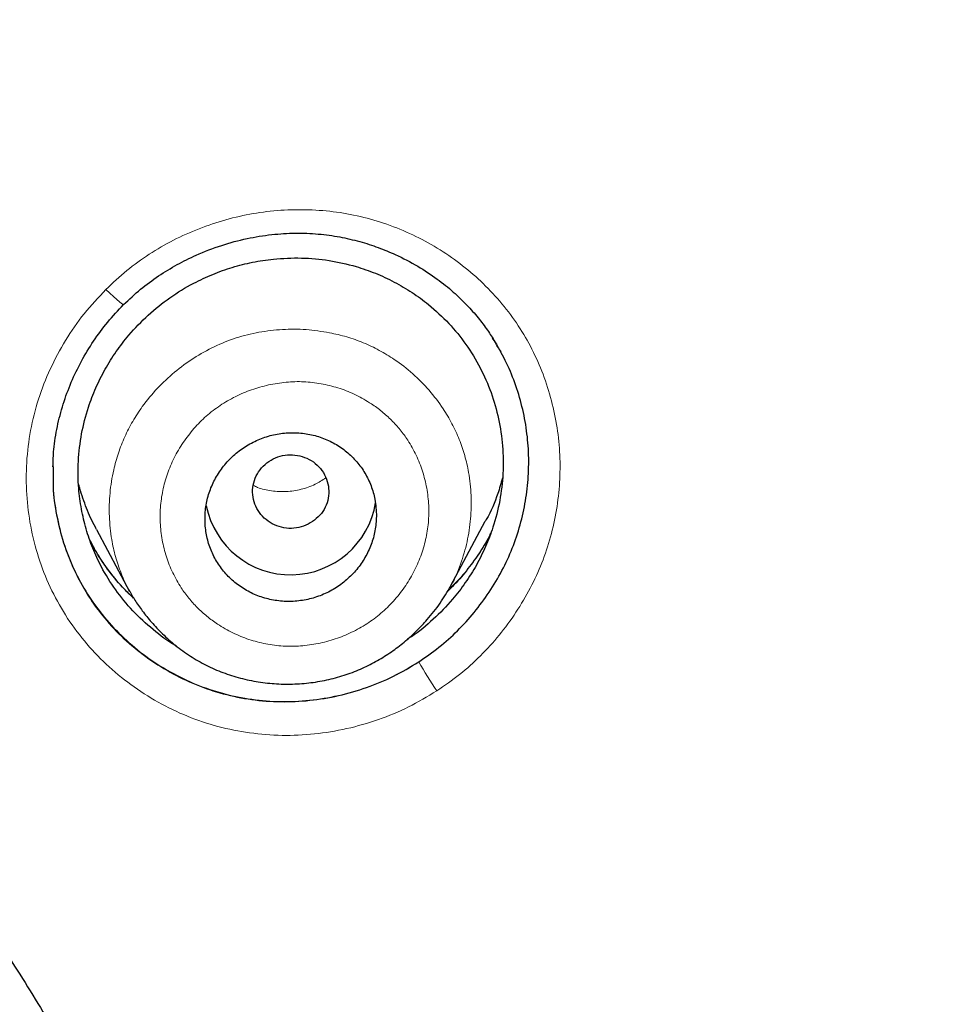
# Model space of a CAD drawing. Header units: millimetres. Extents: x 8 to 846, y 12 to 2113.
# Tile 476 of 515: x 495 to 504, y 1832 to 1843. Entities that reach past the tile are written whole.
import ezdxf

# ---------------------------------------------------------------- set-up
doc = ezdxf.new("R2010")
doc.units = ezdxf.units.MM

msp = doc.modelspace()

# ---------------------------------------------------------------- linework, layer by layer
at = {"color": 8, "linetype": 'Continuous', "lineweight": 0}
msp.add_line((495.011, 1837.927), (495.011, 1837.899), dxfattribs=at)
at = {"color": 7, "linetype": 'Continuous', "lineweight": 30}
for p, q in [((495.011, 1837.899), (495.012, 1837.842)), ((499.184, 1836.643), (499.548, 1837.326)), ((495.467, 1837.24), (495.814, 1836.59)), ((495.816, 1836.591), (495.809, 1836.604))]:
    msp.add_line(p, q, dxfattribs=at)
at = {"color": 8, "linetype": 'Continuous', "lineweight": 0, "flags": 128}
msp.add_lwpolyline([(495.566, 1839.759), (495.607, 1839.72), (495.645, 1839.684), (495.679, 1839.654), (495.708, 1839.629), (495.731, 1839.612), (495.746, 1839.602), (495.754, 1839.601), (495.753, 1839.607)], dxfattribs=at)
at = {"color": 7, "linetype": 'Continuous', "lineweight": 30}
msp.add_arc((497.505, 1837.668), 0.904, 191.4761, 350.6443, dxfattribs=at)
at = {"color": 8, "linetype": 'Continuous', "lineweight": 0}
msp.add_arc((503.045, 1838.254), 4.836, 209.8101, 214.0595, dxfattribs=at)
at = {"color": 7, "linetype": 'Continuous', "lineweight": 30}
for points, knots in [([(538, 1827.773), (538.001, 1827.791), (538.002, 1827.835), (538.004, 1827.906), (538.006, 1827.988), (538.008, 1828.101), (538.011, 1828.254), (538.015, 1828.455), (538.017, 1828.683), (538.02, 1828.937), (538.021, 1829.217), (538.021, 1829.526), (538.019, 1829.864), (538.014, 1830.232), (538.007, 1830.62), (537.996, 1831.029), (537.982, 1831.456), (537.963, 1831.907), (537.94, 1832.376), (537.9, 1833.055), (537.836, 1833.939), (537.735, 1835.032), (537.61, 1836.137), (537.463, 1837.243), (537.292, 1838.348), (537.099, 1839.453), (536.881, 1840.567), (536.637, 1841.691), (536.366, 1842.823), (536.068, 1843.964), (535.731, 1845.151), (535.35, 1846.383), (534.921, 1847.661), (534.456, 1848.945), (533.952, 1850.234), (533.499, 1851.312), (533.116, 1852.179), (532.819, 1852.828), (532.52, 1853.459), (532.222, 1854.068), (531.928, 1854.653), (531.637, 1855.215), (531.341, 1855.771), (531.042, 1856.319), (530.739, 1856.859), (530.445, 1857.372), (530.159, 1857.858), (529.882, 1858.319), (529.615, 1858.754), (529.358, 1859.163), (529.113, 1859.548), (528.88, 1859.908), (528.661, 1860.241), (528.455, 1860.549), (528.263, 1860.832), (528.085, 1861.092), (527.925, 1861.323), (527.783, 1861.525), (527.662, 1861.697), (527.559, 1861.842), (527.479, 1861.954), (527.415, 1862.043), (527.359, 1862.121), (527.295, 1862.21), (527.211, 1862.325), (527.106, 1862.469), (526.976, 1862.645), (526.827, 1862.847), (526.657, 1863.074), (526.466, 1863.326), (526.265, 1863.588), (526.056, 1863.857), (525.84, 1864.132), (525.608, 1864.424), (525.359, 1864.733), (525.092, 1865.059), (524.811, 1865.397), (524.355, 1865.938), (523.723, 1866.665), (522.891, 1867.583), (522.032, 1868.491), (521.146, 1869.387), (520.259, 1870.246), (519.371, 1871.071), (518.484, 1871.861), (517.661, 1872.565), (516.904, 1873.19), (516.215, 1873.742), (515.529, 1874.274), (514.848, 1874.787), (514.167, 1875.286), (513.43, 1875.809), (512.625, 1876.363), (511.744, 1876.946), (510.831, 1877.527), (509.886, 1878.105), (508.916, 1878.674), (507.919, 1879.234), (506.897, 1879.783), (505.842, 1880.323), (504.768, 1880.847), (503.677, 1881.353), (502.567, 1881.841), (501.427, 1882.315), (500.256, 1882.775), (499.055, 1883.218), (497.847, 1883.634), (496.634, 1884.024), (495.419, 1884.388), (494.176, 1884.733), (492.908, 1885.056), (491.653, 1885.348), (490.414, 1885.61), (489.194, 1885.842), (487.953, 1886.054), (486.702, 1886.241), (485.452, 1886.402), (484.217, 1886.537), (482.961, 1886.649), (481.685, 1886.737), (480.391, 1886.799), (479.121, 1886.833), (477.876, 1886.843), (476.65, 1886.827), (475.442, 1886.788), (474.255, 1886.728), (473.096, 1886.646), (471.964, 1886.546), (470.862, 1886.429), (469.787, 1886.296), (468.708, 1886.143), (467.627, 1885.971), (466.545, 1885.779), (465.498, 1885.575), (464.485, 1885.36), (463.56, 1885.148), (462.717, 1884.941), (461.953, 1884.744), (461.213, 1884.543), (460.497, 1884.339), (459.801, 1884.132), (459.124, 1883.921), (458.449, 1883.704), (457.765, 1883.474), (457.058, 1883.227), (456.329, 1882.963), (455.569, 1882.676), (454.779, 1882.365), (453.96, 1882.03), (453.119, 1881.67), (452.258, 1881.287), (451.377, 1880.878), (450.478, 1880.443), (449.588, 1879.994), (448.707, 1879.531), (447.838, 1879.056), (446.957, 1878.556), (446.064, 1878.029), (445.16, 1877.474), (444.224, 1876.876), (443.258, 1876.234), (442.263, 1875.542), (441.261, 1874.815), (440.381, 1874.148), (439.623, 1873.553), (438.986, 1873.038), (438.348, 1872.507), (437.714, 1871.964), (437.093, 1871.417), (436.495, 1870.875), (435.923, 1870.343), (435.378, 1869.821), (434.858, 1869.311), (434.366, 1868.816), (433.901, 1868.337), (433.461, 1867.874), (433.044, 1867.425), (432.629, 1866.97), (432.219, 1866.509), (431.816, 1866.046), (431.439, 1865.605), (431.088, 1865.185), (430.764, 1864.791), (430.467, 1864.422), (430.194, 1864.079), (429.943, 1863.759), (429.718, 1863.466), (429.516, 1863.201), (429.336, 1862.963), (429.176, 1862.748), (429.034, 1862.556), (428.917, 1862.397), (428.823, 1862.267), (428.747, 1862.163), (428.679, 1862.069), (428.615, 1861.979), (428.546, 1861.883), (428.466, 1861.77), (428.369, 1861.633), (428.256, 1861.473), (428.127, 1861.288), (427.984, 1861.081), (427.826, 1860.851), (427.655, 1860.599), (427.47, 1860.322), (427.249, 1859.989), (426.996, 1859.599), (426.713, 1859.156), (426.425, 1858.695), (426.132, 1858.216), (425.836, 1857.721), (425.537, 1857.209), (425.195, 1856.609), (424.813, 1855.917), (424.391, 1855.126), (423.968, 1854.3), (423.566, 1853.48), (423.183, 1852.67), (422.822, 1851.871), (422.464, 1851.045), (422.111, 1850.193), (421.766, 1849.319), (421.431, 1848.424), (421.105, 1847.508), (420.788, 1846.566), (420.482, 1845.597), (420.187, 1844.601), (419.905, 1843.579), (419.638, 1842.531), (419.406, 1841.538), (419.207, 1840.618), (419.042, 1839.787), (418.893, 1838.98), (418.754, 1838.158), (418.626, 1837.325), (418.511, 1836.484), (418.412, 1835.676), (418.329, 1834.902), (418.26, 1834.167), (418.203, 1833.47), (418.158, 1832.811), (418.123, 1832.186), (418.096, 1831.592), (418.076, 1831.029), (418.063, 1830.497), (418.055, 1830.002), (418.052, 1829.541), (418.052, 1829.119), (418.055, 1828.734), (418.061, 1828.386), (418.067, 1828.072), (418.073, 1827.874), (418.076, 1827.781)], [0, 0, 0, 0, 0.000286, 0.000693, 0.0011, 0.001586, 0.002471, 0.003539, 0.004789, 0.006132, 0.007637, 0.009305, 0.011135, 0.013127, 0.015282, 0.017462, 0.019787, 0.022256, 0.024847, 0.027466, 0.033367, 0.039348, 0.045407, 0.051547, 0.057576, 0.06368, 0.069859, 0.076113, 0.082442, 0.088847, 0.095327, 0.102542, 0.109849, 0.117247, 0.124738, 0.132321, 0.136217, 0.140106, 0.143883, 0.147538, 0.151072, 0.154484, 0.157774, 0.161253, 0.164584, 0.167769, 0.170807, 0.173698, 0.176442, 0.17904, 0.18149, 0.183794, 0.18595, 0.187925, 0.189759, 0.191451, 0.193001, 0.194284, 0.195425, 0.196381, 0.197152, 0.197648, 0.198127, 0.198707, 0.19941, 0.200408, 0.20158, 0.202926, 0.204446, 0.206141, 0.20801, 0.209751, 0.21162, 0.213617, 0.215742, 0.217996, 0.220375, 0.222791, 0.229356, 0.235809, 0.242651, 0.249362, 0.255943, 0.262391, 0.268707, 0.274889, 0.279654, 0.284337, 0.288938, 0.293457, 0.297895, 0.302347, 0.307808, 0.313397, 0.319114, 0.324959, 0.330933, 0.336924, 0.343039, 0.349279, 0.355642, 0.361895, 0.368264, 0.37475, 0.381351, 0.388066, 0.394895, 0.401438, 0.408082, 0.414827, 0.421674, 0.428623, 0.435029, 0.441518, 0.448093, 0.454743, 0.461334, 0.467815, 0.474188, 0.481072, 0.487826, 0.494449, 0.500941, 0.507301, 0.513639, 0.519838, 0.525899, 0.531823, 0.537609, 0.543257, 0.548769, 0.554673, 0.560411, 0.565984, 0.571391, 0.576633, 0.580874, 0.585001, 0.589013, 0.59291, 0.596693, 0.600415, 0.604054, 0.607836, 0.61176, 0.615827, 0.620037, 0.624536, 0.629187, 0.633988, 0.638941, 0.644045, 0.649301, 0.654708, 0.659798, 0.665015, 0.67036, 0.675832, 0.681433, 0.687161, 0.693426, 0.699838, 0.706396, 0.713101, 0.71739, 0.721738, 0.726143, 0.730607, 0.73504, 0.739336, 0.743493, 0.747511, 0.751391, 0.755131, 0.758669, 0.762073, 0.765343, 0.768479, 0.77194, 0.775222, 0.778324, 0.781247, 0.783991, 0.786512, 0.788859, 0.791034, 0.793036, 0.794792, 0.796389, 0.797828, 0.799108, 0.800229, 0.800999, 0.801686, 0.802305, 0.802864, 0.803461, 0.804203, 0.805101, 0.806153, 0.80736, 0.808722, 0.810211, 0.811848, 0.813635, 0.815571, 0.818292, 0.821125, 0.824049, 0.827063, 0.830167, 0.833361, 0.836644, 0.841307, 0.84614, 0.851144, 0.856318, 0.860926, 0.865661, 0.870525, 0.875514, 0.88063, 0.885778, 0.891047, 0.896439, 0.901953, 0.907588, 0.913346, 0.919226, 0.925229, 0.929977, 0.934588, 0.939053, 0.943372, 0.948188, 0.952809, 0.957234, 0.961465, 0.9655, 0.969274, 0.972859, 0.976257, 0.979466, 0.98254, 0.985418, 0.988102, 0.99059, 0.992883, 0.994945, 0.996818, 0.998503, 1, 1, 1, 1]), ([(478.038, 1882.285), (478.896, 1882.275), (480.611, 1882.254), (483.18, 1882.085), (485.738, 1881.818), (488.282, 1881.442), (490.807, 1880.962), (493.308, 1880.377), (495.918, 1879.65), (498.626, 1878.762), (501.417, 1877.692), (504.148, 1876.485), (506.812, 1875.146), (509.403, 1873.68), (511.795, 1872.166), (513.995, 1870.628), (516.013, 1869.085), (517.96, 1867.459), (519.833, 1865.754), (521.626, 1863.97), (523.337, 1862.114), (524.964, 1860.187), (526.503, 1858.195), (527.952, 1856.14), (529.308, 1854.028), (530.57, 1851.861), (531.733, 1849.644), (532.795, 1847.379), (533.808, 1844.944), (534.747, 1842.335), (535.589, 1839.551), (536.286, 1836.73), (536.835, 1833.878), (537.236, 1831.004), (537.475, 1828.251), (537.574, 1825.629), (537.556, 1823.143), (537.425, 1820.66), (537.184, 1818.185), (536.832, 1815.723), (536.371, 1813.277), (535.802, 1810.852), (535.125, 1808.454), (534.342, 1806.086), (533.454, 1803.752), (532.461, 1801.459), (531.365, 1799.21), (530.17, 1797.008), (528.806, 1794.739), (527.256, 1792.418), (525.504, 1790.062), (523.633, 1787.794), (521.644, 1785.621), (519.55, 1783.541), (518.065, 1782.245), (517.323, 1781.597)], [0, 0, 0, 0, 0.017859, 0.035717, 0.053574, 0.07143, 0.089287, 0.107143, 0.125, 0.145832, 0.166666, 0.1875, 0.208333, 0.229166, 0.249999, 0.267856, 0.285713, 0.303571, 0.321429, 0.339287, 0.357144, 0.375001, 0.392858, 0.410715, 0.428572, 0.446429, 0.464286, 0.482143, 0.500002, 0.520835, 0.541668, 0.562501, 0.583334, 0.604167, 0.624999, 0.642856, 0.660713, 0.678571, 0.696428, 0.714286, 0.732144, 0.750003, 0.76786, 0.785718, 0.803575, 0.821433, 0.839289, 0.857146, 0.875003, 0.895835, 0.916668, 0.9375, 0.958333, 0.979167, 1, 1, 1, 1]), ([(478.038, 1768.871), (478.645, 1768.876), (479.858, 1768.887), (481.674, 1768.973), (483.484, 1769.11), (485.288, 1769.304), (487.085, 1769.552), (488.872, 1769.856), (490.596, 1770.202), (492.255, 1770.586), (493.851, 1771.003), (495.432, 1771.463), (496.998, 1771.967), (498.55, 1772.514), (500.137, 1773.124), (501.754, 1773.8), (503.395, 1774.546), (505.006, 1775.34), (506.589, 1776.181), (508.142, 1777.071), (509.668, 1778.008), (511.124, 1778.965), (512.509, 1779.937), (513.823, 1780.915), (515.105, 1781.929), (516.356, 1782.978), (517.576, 1784.061), (518.798, 1785.211), (520.018, 1786.429), (521.228, 1787.717), (522.396, 1789.041), (523.52, 1790.401), (524.602, 1791.797), (525.642, 1793.23), (526.612, 1794.657), (527.511, 1796.072), (528.34, 1797.464), (529.125, 1798.876), (529.867, 1800.307), (530.564, 1801.756), (531.236, 1803.267), (531.878, 1804.839), (532.485, 1806.474), (533.038, 1808.126), (533.538, 1809.796), (533.984, 1811.484), (534.378, 1813.192), (534.708, 1814.867), (534.979, 1816.504), (535.193, 1818.095), (535.36, 1819.688), (535.478, 1821.283), (535.549, 1822.881), (535.572, 1824.526), (535.543, 1826.217), (535.456, 1827.953), (535.312, 1829.687), (535.111, 1831.419), (534.854, 1833.15), (534.54, 1834.877), (534.181, 1836.547), (533.783, 1838.155), (533.353, 1839.7), (532.878, 1841.229), (532.357, 1842.742), (531.792, 1844.24), (531.191, 1845.699), (530.557, 1847.12), (529.893, 1848.502), (529.189, 1849.867), (528.444, 1851.215), (527.66, 1852.546), (526.836, 1853.859), (525.975, 1855.15), (525.065, 1856.436), (524.109, 1857.711), (523.102, 1858.975), (522.06, 1860.21), (520.981, 1861.414), (519.866, 1862.589), (518.733, 1863.715), (517.585, 1864.793), (516.424, 1865.825), (515.232, 1866.827), (514.01, 1867.798), (512.756, 1868.74), (511.472, 1869.65), (510.162, 1870.527), (508.812, 1871.379), (507.422, 1872.204), (505.991, 1873.001), (504.537, 1873.757), (503.062, 1874.472), (501.565, 1875.145), (500.072, 1875.767), (498.584, 1876.339), (497.105, 1876.862), (495.61, 1877.347), (494.098, 1877.792), (492.57, 1878.197), (491.026, 1878.564), (489.47, 1878.889), (487.883, 1879.179), (486.269, 1879.428), (484.628, 1879.635), (482.984, 1879.797), (481.338, 1879.912), (479.689, 1879.983), (478.588, 1879.992), (478.038, 1879.997)], [0, 0, 0, 0, 0.010081, 0.020137, 0.030179, 0.040216, 0.050257, 0.060311, 0.070335, 0.079491, 0.088633, 0.097767, 0.1069, 0.116039, 0.125192, 0.135253, 0.145282, 0.155288, 0.16528, 0.175267, 0.185259, 0.195301, 0.204496, 0.213673, 0.222839, 0.232002, 0.241168, 0.250345, 0.260322, 0.270285, 0.280246, 0.290212, 0.300194, 0.310203, 0.320293, 0.329526, 0.338727, 0.347904, 0.357065, 0.366218, 0.375372, 0.385323, 0.395264, 0.405207, 0.415162, 0.425139, 0.435149, 0.445226, 0.454443, 0.463632, 0.472801, 0.481959, 0.491116, 0.500279, 0.510233, 0.520184, 0.530144, 0.540125, 0.550137, 0.560192, 0.570258, 0.579448, 0.588609, 0.59775, 0.60688, 0.616007, 0.625139, 0.633867, 0.642594, 0.651329, 0.660077, 0.668845, 0.677642, 0.686473, 0.695244, 0.704395, 0.713529, 0.722653, 0.731774, 0.740899, 0.750037, 0.758756, 0.767483, 0.776222, 0.78498, 0.793764, 0.802579, 0.811433, 0.820208, 0.829363, 0.838502, 0.847632, 0.856762, 0.865897, 0.875044, 0.883755, 0.89247, 0.901196, 0.909939, 0.918704, 0.927499, 0.936329, 0.945126, 0.954305, 0.963462, 0.972602, 0.981734, 0.990864, 1, 1, 1, 1]), ([(421.006, 1824.397), (421.013, 1825.071), (421.027, 1826.416), (421.146, 1828.43), (421.335, 1830.436), (421.603, 1832.436), (421.946, 1834.428), (422.356, 1836.371), (422.829, 1838.261), (423.358, 1840.096), (423.952, 1841.912), (424.613, 1843.711), (425.35, 1845.519), (426.167, 1847.331), (427.066, 1849.141), (428.035, 1850.92), (429.073, 1852.668), (430.181, 1854.384), (431.331, 1856.03), (432.518, 1857.605), (433.734, 1859.108), (435.003, 1860.568), (436.326, 1861.987), (437.722, 1863.383), (439.194, 1864.754), (440.741, 1866.093), (442.342, 1867.379), (443.994, 1868.611), (445.698, 1869.787), (447.412, 1870.883), (449.13, 1871.899), (450.846, 1872.836), (452.595, 1873.716), (454.377, 1874.537), (456.218, 1875.311), (458.12, 1876.033), (460.081, 1876.699), (462.072, 1877.296), (464.092, 1877.824), (466.139, 1878.282), (468.163, 1878.662), (470.156, 1878.966), (472.111, 1879.199), (474.07, 1879.365), (476.032, 1879.466), (478.039, 1879.501), (480.089, 1879.466), (482.179, 1879.356), (484.263, 1879.171), (486.342, 1878.912), (488.412, 1878.579), (490.428, 1878.182), (492.385, 1877.727), (494.279, 1877.219), (496.149, 1876.649), (497.996, 1876.018), (499.862, 1875.309), (501.743, 1874.519), (503.633, 1873.644), (505.485, 1872.703), (507.302, 1871.696), (509.082, 1870.624), (510.788, 1869.512), (512.418, 1868.366), (513.97, 1867.194), (515.475, 1865.974), (516.933, 1864.707), (518.376, 1863.362), (519.798, 1861.939), (521.193, 1860.436), (522.529, 1858.885), (523.806, 1857.287), (525.025, 1855.641), (526.161, 1853.983), (527.216, 1852.319), (528.188, 1850.659), (529.098, 1848.97), (529.946, 1847.253), (530.747, 1845.475), (531.496, 1843.637), (532.186, 1841.74), (532.805, 1839.82), (533.35, 1837.877), (533.824, 1835.907), (534.218, 1833.953), (534.534, 1832.022), (534.775, 1830.122), (534.946, 1828.218), (535.053, 1826.309), (535.067, 1825.035), (535.073, 1824.397)], [0, 0, 0, 0, 0.011674, 0.023319, 0.034953, 0.046594, 0.058259, 0.069953, 0.080961, 0.091959, 0.102962, 0.113984, 0.125039, 0.136637, 0.148231, 0.159838, 0.171475, 0.183157, 0.194877, 0.205905, 0.216918, 0.22793, 0.238954, 0.250002, 0.261585, 0.273174, 0.284784, 0.296429, 0.308126, 0.319837, 0.330846, 0.341843, 0.352841, 0.363852, 0.374887, 0.386465, 0.398061, 0.409688, 0.421363, 0.433098, 0.444853, 0.455881, 0.466873, 0.477842, 0.4888, 0.499758, 0.511447, 0.523122, 0.534797, 0.546486, 0.558206, 0.569931, 0.580933, 0.591898, 0.602839, 0.613767, 0.624694, 0.636409, 0.648098, 0.659775, 0.671455, 0.683154, 0.694888, 0.705917, 0.716904, 0.727863, 0.738806, 0.749745, 0.761427, 0.773085, 0.784734, 0.79639, 0.808067, 0.819807, 0.830858, 0.841874, 0.852868, 0.863854, 0.874847, 0.886477, 0.898088, 0.909698, 0.921323, 0.932981, 0.944738, 0.955821, 0.966873, 0.97791, 0.988948, 1, 1, 1, 1]), ([(478.038, 1841.553), (478.328, 1841.549), (478.905, 1841.542), (479.767, 1841.486), (480.622, 1841.396), (481.469, 1841.269), (482.304, 1841.107), (483.126, 1840.911), (483.936, 1840.681), (484.739, 1840.415), (485.533, 1840.116), (486.316, 1839.782), (487.085, 1839.414), (487.838, 1839.013), (488.574, 1838.58), (489.286, 1838.118), (489.971, 1837.631), (490.628, 1837.121), (491.26, 1836.584), (491.869, 1836.02), (492.455, 1835.428), (493.016, 1834.806), (493.55, 1834.158), (494.054, 1833.485), (494.525, 1832.795), (494.962, 1832.093), (495.365, 1831.377), (495.736, 1830.645), (496.079, 1829.892), (496.39, 1829.121), (496.668, 1828.334), (496.91, 1827.539), (497.116, 1826.733), (497.286, 1825.922), (497.418, 1825.11), (497.512, 1824.301), (497.568, 1823.492), (497.587, 1822.676), (497.569, 1821.856), (497.513, 1821.033), (497.419, 1820.215), (497.288, 1819.402), (497.12, 1818.599), (496.916, 1817.806), (496.677, 1817.023), (496.402, 1816.245), (496.089, 1815.469), (495.741, 1814.701), (495.359, 1813.947), (494.946, 1813.215), (494.502, 1812.504), (494.03, 1811.82), (493.531, 1811.162), (493.005, 1810.529), (492.45, 1809.917), (491.862, 1809.324), (491.245, 1808.753), (490.6, 1808.207), (489.933, 1807.69), (489.244, 1807.203), (488.536, 1806.749), (487.811, 1806.326), (487.069, 1805.935), (486.306, 1805.573), (485.519, 1805.239), (484.713, 1804.936), (483.893, 1804.666), (483.067, 1804.432), (482.234, 1804.234), (481.4, 1804.074), (480.564, 1803.95), (479.728, 1803.863), (478.885, 1803.809), (478.321, 1803.802), (478.038, 1803.799)], [0, 0, 0, 0, 0.01416, 0.028225, 0.042221, 0.056175, 0.070116, 0.08382, 0.097563, 0.111371, 0.125269, 0.139236, 0.153202, 0.167193, 0.181236, 0.195324, 0.209096, 0.222815, 0.236507, 0.250198, 0.264062, 0.277956, 0.291908, 0.305946, 0.319987, 0.333699, 0.347417, 0.361166, 0.374969, 0.38903, 0.403034, 0.417007, 0.430976, 0.44504, 0.458842, 0.472564, 0.48623, 0.49987, 0.513831, 0.527731, 0.541598, 0.555459, 0.569343, 0.583028, 0.596788, 0.610648, 0.624634, 0.638912, 0.653063, 0.667115, 0.681093, 0.695027, 0.708695, 0.722372, 0.736086, 0.749862, 0.763897, 0.77786, 0.791778, 0.805678, 0.819587, 0.833284, 0.847043, 0.860888, 0.874845, 0.889056, 0.903155, 0.91717, 0.931127, 0.945054, 0.95873, 0.972428, 0.986177, 1, 1, 1, 1]), ([(495.752, 1839.6), (495.81, 1839.655), (495.926, 1839.764), (496.115, 1839.902), (496.311, 1840.022), (496.531, 1840.131), (496.776, 1840.225), (497.042, 1840.297), (497.302, 1840.339), (497.553, 1840.354), (497.792, 1840.345), (498.017, 1840.314), (498.228, 1840.265), (498.422, 1840.203), (498.627, 1840.118), (498.835, 1840.01), (499.038, 1839.876), (499.209, 1839.739), (499.352, 1839.601), (499.471, 1839.466), (499.568, 1839.337), (499.647, 1839.216), (499.69, 1839.139), (499.71, 1839.103)], [0, 0, 0, 0, 0.051554, 0.101795, 0.150741, 0.198378, 0.259785, 0.318727, 0.375144, 0.429017, 0.480374, 0.529282, 0.5758, 0.619947, 0.661723, 0.719908, 0.772715, 0.820168, 0.86345, 0.90312, 0.939095, 0.971358, 1, 1, 1, 1]), ([(496.307, 1836.016), (496.304, 1836.018), (496.215, 1836.065), (496.059, 1836.187), (495.845, 1836.38), (495.663, 1836.603), (495.525, 1836.826), (495.425, 1837.042), (495.355, 1837.245), (495.306, 1837.455), (495.274, 1837.693), (495.271, 1837.958), (495.305, 1838.244), (495.371, 1838.502), (495.458, 1838.727), (495.555, 1838.923), (495.671, 1839.108), (495.82, 1839.301), (496.006, 1839.494), (496.234, 1839.678), (496.464, 1839.817), (496.685, 1839.921), (496.892, 1839.994), (497.105, 1840.048), (497.348, 1840.084), (497.617, 1840.095), (497.91, 1840.072), (498.097, 1840.024), (498.191, 1840)], [0, 0, 0, 0, 0.001524, 0.04723, 0.092941, 0.138023, 0.183274, 0.217267, 0.251054, 0.284976, 0.319369, 0.364545, 0.410097, 0.455367, 0.489269, 0.523429, 0.557498, 0.591396, 0.637049, 0.682135, 0.727431, 0.761515, 0.795342, 0.829237, 0.863524, 0.909519, 0.954745, 1, 1, 1, 1]), ([(498.191, 1840), (498.259, 1839.978), (498.397, 1839.933), (498.594, 1839.84), (498.781, 1839.731), (498.975, 1839.588), (499.168, 1839.408), (499.35, 1839.185), (499.499, 1838.941), (499.614, 1838.679), (499.693, 1838.403), (499.734, 1838.117), (499.739, 1837.828), (499.705, 1837.541), (499.639, 1837.284), (499.554, 1837.059), (499.457, 1836.864), (499.34, 1836.679), (499.192, 1836.486), (499.004, 1836.294), (498.843, 1836.156), (498.746, 1836.098), (498.733, 1836.09)], [0, 0, 0, 0, 0.043597, 0.087473, 0.131271, 0.174816, 0.233514, 0.291446, 0.34965, 0.407754, 0.465713, 0.524543, 0.583203, 0.641149, 0.699383, 0.743046, 0.786465, 0.830066, 0.874272, 0.932328, 0.990875, 1, 1, 1, 1]), ([(495.01, 1837.898), (495.012, 1837.959), (495.016, 1838.1), (495.053, 1838.32), (495.114, 1838.556), (495.199, 1838.786), (495.305, 1839.008), (495.434, 1839.219), (495.581, 1839.419), (495.695, 1839.54), (495.752, 1839.6)], [0, 0, 0, 0, 0.096611, 0.224906, 0.3534, 0.482179, 0.61126, 0.740617, 0.870207, 1, 1, 1, 1]), ([(498.849, 1835.85), (498.921, 1835.9), (499.064, 1835.999), (499.259, 1836.174), (499.435, 1836.368), (499.591, 1836.579), (499.726, 1836.805), (499.835, 1837.041), (499.918, 1837.287), (499.974, 1837.539), (500.003, 1837.796), (500.006, 1838.053), (499.981, 1838.31), (499.929, 1838.563), (499.851, 1838.81), (499.751, 1839.04), (499.665, 1839.181), (499.624, 1839.248)], [0, 0, 0, 0, 0.06702, 0.133516, 0.200224, 0.267873, 0.335661, 0.402418, 0.468892, 0.535842, 0.602972, 0.669541, 0.736278, 0.803905, 0.87163, 0.93831, 1, 1, 1, 1]), ([(497.032, 1824.614), (497.021, 1824.83), (496.965, 1825.849), (496.538, 1827.643), (495.755, 1829.937), (494.641, 1832.11), (493.252, 1834.125), (491.598, 1835.941), (489.741, 1837.541), (488.348, 1838.389), (487.659, 1838.809)], [0, 0, 0, 0, 0.037126, 0.174992, 0.313532, 0.451195, 0.589449, 0.727585, 0.865255, 1, 1, 1, 1]), ([(498.405, 1837.376), (498.403, 1837.437), (498.398, 1837.547), (498.352, 1837.7), (498.288, 1837.834), (498.201, 1837.954), (498.095, 1838.059), (497.971, 1838.143), (497.834, 1838.207), (497.688, 1838.246), (497.535, 1838.26), (497.382, 1838.249), (497.233, 1838.212), (497.091, 1838.151), (496.961, 1838.068), (496.848, 1837.965), (496.753, 1837.846), (496.68, 1837.713), (496.629, 1837.571), (496.605, 1837.423), (496.605, 1837.274), (496.63, 1837.128), (496.68, 1836.988), (496.753, 1836.859), (496.848, 1836.744), (496.961, 1836.647), (497.09, 1836.57), (497.231, 1836.516), (497.38, 1836.486), (497.533, 1836.481), (497.686, 1836.502), (497.833, 1836.548), (497.971, 1836.617), (498.095, 1836.709), (498.202, 1836.818), (498.289, 1836.943), (498.353, 1837.081), (498.395, 1837.226), (498.402, 1837.326), (498.405, 1837.376)], [0, 0, 0, 0, 0.032698, 0.059295, 0.085891, 0.112552, 0.139214, 0.166022, 0.192831, 0.219805, 0.246779, 0.273863, 0.300947, 0.328036, 0.355125, 0.382113, 0.409101, 0.435928, 0.462755, 0.489431, 0.516106, 0.542706, 0.569304, 0.595935, 0.622565, 0.649322, 0.676079, 0.703004, 0.729929, 0.756988, 0.784047, 0.811147, 0.838247, 0.865276, 0.892305, 0.919226, 0.946147, 0.973074, 1, 1, 1, 1]), ([(497.755, 1837.336), (497.781, 1837.359), (497.832, 1837.405), (497.882, 1837.495), (497.908, 1837.594), (497.905, 1837.696), (497.876, 1837.794), (497.822, 1837.881), (497.746, 1837.952), (497.653, 1838.001), (497.551, 1838.026), (497.445, 1838.024), (497.344, 1837.996), (497.253, 1837.943), (497.18, 1837.87), (497.129, 1837.78), (497.103, 1837.681), (497.106, 1837.579), (497.135, 1837.482), (497.189, 1837.394), (497.266, 1837.324), (497.358, 1837.274), (497.46, 1837.249), (497.566, 1837.252), (497.668, 1837.279), (497.726, 1837.317), (497.755, 1837.336)], [0, 0, 0, 0, 0.041659, 0.083341, 0.125, 0.166659, 0.208341, 0.25, 0.291659, 0.333341, 0.375, 0.416659, 0.458341, 0.5, 0.541659, 0.583341, 0.625, 0.666659, 0.708341, 0.75, 0.791659, 0.833341, 0.875, 0.916659, 0.958341, 1, 1, 1, 1]), ([(495.012, 1837.848), (495.011, 1837.794), (495.008, 1837.642), (495.044, 1837.39), (495.116, 1837.099), (495.226, 1836.819), (495.369, 1836.556), (495.546, 1836.314), (495.752, 1836.095), (495.984, 1835.903), (496.238, 1835.74), (496.511, 1835.608), (496.799, 1835.511), (497.096, 1835.451), (497.399, 1835.427), (497.704, 1835.441), (498.008, 1835.491), (498.303, 1835.576), (498.587, 1835.692), (498.762, 1835.797), (498.849, 1835.85)], [0, 0, 0, 0, 0.030225, 0.087042, 0.144371, 0.201567, 0.258309, 0.315505, 0.372428, 0.429209, 0.486694, 0.543931, 0.600661, 0.65777, 0.714429, 0.771183, 0.828885, 0.886303, 0.943058, 1, 1, 1, 1]), ([(495.468, 1837.241), (495.464, 1837.248), (495.422, 1837.319), (495.362, 1837.464), (495.304, 1837.617), (495.284, 1837.705), (495.28, 1837.721)], [0, 0, 0, 0, 0.0501, 0.476621, 0.905664, 1, 1, 1, 1]), ([(499.727, 1837.778), (499.712, 1837.724), (499.67, 1837.574), (499.606, 1837.423), (499.551, 1837.332), (499.547, 1837.326)], [0, 0, 0, 0, 0.345426, 0.957147, 1, 1, 1, 1]), ([(499.603, 1837.199), (499.595, 1837.181), (499.555, 1837.098), (499.465, 1836.959), (499.334, 1836.784), (499.228, 1836.662), (499.163, 1836.603), (499.153, 1836.593)], [0, 0, 0, 0, 0.080547, 0.366701, 0.654961, 0.945594, 1, 1, 1, 1]), ([(495.857, 1836.52), (495.824, 1836.551), (495.731, 1836.637), (495.599, 1836.8), (495.477, 1836.973), (495.419, 1837.09), (495.398, 1837.132)], [0, 0, 0, 0, 0.173999, 0.49073, 0.816741, 1, 1, 1, 1]), ([(495.808, 1836.604), (495.828, 1836.568), (495.871, 1836.493), (495.95, 1836.381), (496.046, 1836.262), (496.162, 1836.139), (496.297, 1836.019), (496.45, 1835.908), (496.617, 1835.812), (496.793, 1835.735), (496.976, 1835.677), (497.165, 1835.637), (497.357, 1835.617), (497.55, 1835.615), (497.742, 1835.632), (497.929, 1835.668), (498.109, 1835.721), (498.278, 1835.79), (498.435, 1835.872), (498.58, 1835.965), (498.712, 1836.068), (498.831, 1836.177), (498.953, 1836.308), (499.077, 1836.462), (499.15, 1836.585), (499.185, 1836.645)], [0, 0, 0, 0, 0.029371, 0.062461, 0.099386, 0.140237, 0.185088, 0.232014, 0.278831, 0.325557, 0.372239, 0.418909, 0.465566, 0.512187, 0.558746, 0.605038, 0.650198, 0.694129, 0.736853, 0.778382, 0.818706, 0.857798, 0.895539, 0.949126, 1, 1, 1, 1])]:
    msp.add_open_spline(points, degree=3, knots=knots, dxfattribs=at)
at = {"color": 8, "linetype": 'Continuous', "lineweight": 0}
for points, knots in [([(418.074, 1827.918), (418.066, 1828.238), (418.047, 1828.984), (418.052, 1830.153), (418.083, 1831.425), (418.148, 1832.735), (418.246, 1834.081), (418.382, 1835.462), (418.554, 1836.84), (418.76, 1838.214), (419, 1839.582), (419.275, 1840.944), (419.575, 1842.263), (419.898, 1843.537), (420.24, 1844.767), (420.61, 1845.989), (421.009, 1847.204), (421.435, 1848.411), (421.904, 1849.644), (422.417, 1850.904), (422.977, 1852.187), (423.571, 1853.457), (424.196, 1854.712), (424.853, 1855.952), (425.541, 1857.177), (426.24, 1858.352), (426.946, 1859.477), (427.656, 1860.555), (428.391, 1861.618), (429.151, 1862.664), (429.934, 1863.695), (430.765, 1864.739), (431.647, 1865.795), (432.581, 1866.859), (433.542, 1867.901), (434.529, 1868.921), (435.542, 1869.917), (436.581, 1870.89), (437.614, 1871.811), (438.639, 1872.682), (439.653, 1873.507), (440.686, 1874.309), (441.737, 1875.089), (442.807, 1875.847), (443.926, 1876.604), (445.096, 1877.358), (446.32, 1878.105), (447.562, 1878.823), (448.821, 1879.513), (450.098, 1880.173), (451.392, 1880.804), (452.665, 1881.388), (453.915, 1881.928), (455.141, 1882.425), (456.378, 1882.897), (457.626, 1883.341), (458.884, 1883.759), (460.189, 1884.162), (461.543, 1884.547), (462.945, 1884.911), (464.355, 1885.243), (465.773, 1885.541), (467.199, 1885.808), (468.631, 1886.041), (470.028, 1886.237), (471.39, 1886.396), (472.716, 1886.523), (474.044, 1886.622), (475.374, 1886.693), (476.705, 1886.736), (478.078, 1886.751), (479.492, 1886.734), (480.944, 1886.683), (482.395, 1886.599), (483.843, 1886.481), (485.287, 1886.33), (486.727, 1886.146), (488.122, 1885.935), (489.472, 1885.7), (490.776, 1885.445), (492.074, 1885.162), (493.365, 1884.852), (494.649, 1884.515), (495.964, 1884.14), (497.307, 1883.723), (498.678, 1883.263), (500.036, 1882.772), (501.382, 1882.248), (502.714, 1881.694), (504.031, 1881.108), (505.297, 1880.51), (506.511, 1879.901), (507.676, 1879.286), (508.826, 1878.646), (509.961, 1877.982), (511.08, 1877.294), (512.217, 1876.56), (513.368, 1875.78), (514.532, 1874.95), (515.674, 1874.093), (516.795, 1873.21), (517.892, 1872.301), (518.967, 1871.366), (519.989, 1870.433), (520.958, 1869.505), (521.878, 1868.583), (522.776, 1867.642), (523.652, 1866.683), (524.505, 1865.704), (525.36, 1864.678), (526.215, 1863.602), (527.066, 1862.476), (527.888, 1861.33), (528.682, 1860.166), (529.445, 1858.983), (530.179, 1857.783), (530.863, 1856.601), (531.5, 1855.437), (532.091, 1854.295), (532.656, 1853.141), (533.194, 1851.974), (533.704, 1850.797), (534.201, 1849.573), (534.682, 1848.302), (535.143, 1846.985), (535.571, 1845.657), (535.964, 1844.321), (536.325, 1842.976), (536.651, 1841.623), (536.935, 1840.302), (537.179, 1839.012), (537.388, 1837.756), (537.568, 1836.496), (537.718, 1835.232), (537.839, 1833.966), (537.933, 1832.658), (537.998, 1831.31), (538.028, 1829.922), (538.028, 1828.751), (538.005, 1828.042), (537.997, 1827.797)], [0, 0, 0, 0, 0.005252, 0.012201, 0.019149, 0.026096, 0.033674, 0.04125, 0.048826, 0.056401, 0.063977, 0.071552, 0.079127, 0.086071, 0.093015, 0.09996, 0.106905, 0.113851, 0.120799, 0.128379, 0.13596, 0.14354, 0.151118, 0.158695, 0.166272, 0.173848, 0.180792, 0.187736, 0.19468, 0.201624, 0.208568, 0.215513, 0.223089, 0.230666, 0.238244, 0.245823, 0.253404, 0.260985, 0.268564, 0.275511, 0.282457, 0.289402, 0.296347, 0.303291, 0.310235, 0.31781, 0.325386, 0.332961, 0.340537, 0.348114, 0.355691, 0.363269, 0.370217, 0.377167, 0.384116, 0.391064, 0.398011, 0.404957, 0.412534, 0.42011, 0.427686, 0.435261, 0.442837, 0.450412, 0.457988, 0.464933, 0.471879, 0.478825, 0.485772, 0.49272, 0.49967, 0.507251, 0.51483, 0.522408, 0.529986, 0.537562, 0.545138, 0.552714, 0.559658, 0.566603, 0.573547, 0.580492, 0.587437, 0.594382, 0.60196, 0.609538, 0.617118, 0.624699, 0.63228, 0.639859, 0.647436, 0.654382, 0.661327, 0.668271, 0.675216, 0.68216, 0.689104, 0.696679, 0.704255, 0.711831, 0.719408, 0.726986, 0.734564, 0.742145, 0.749094, 0.756043, 0.76299, 0.769936, 0.776881, 0.783826, 0.791402, 0.798978, 0.806553, 0.814128, 0.821704, 0.829279, 0.836855, 0.843801, 0.850747, 0.857694, 0.864643, 0.871592, 0.878541, 0.886119, 0.893697, 0.901273, 0.908849, 0.916425, 0.924, 0.931575, 0.938519, 0.945463, 0.952407, 0.959352, 0.966297, 0.973243, 0.980821, 0.988401, 0.995982, 1, 1, 1, 1]), ([(421.507, 1824.421), (421.52, 1825.319), (421.546, 1827.111), (421.758, 1829.786), (422.096, 1832.439), (422.569, 1835.071), (423.175, 1837.68), (423.915, 1840.266), (424.789, 1842.822), (425.79, 1845.332), (426.915, 1847.784), (428.159, 1850.17), (429.523, 1852.493), (431.005, 1854.754), (432.604, 1856.95), (434.317, 1859.073), (436.134, 1861.109), (438.046, 1863.05), (440.049, 1864.892), (442.142, 1866.636), (444.326, 1868.282), (446.598, 1869.828), (448.952, 1871.269), (451.372, 1872.595), (453.848, 1873.801), (456.376, 1874.885), (458.955, 1875.846), (461.586, 1876.686), (464.267, 1877.404), (466.986, 1877.994), (469.726, 1878.455), (472.475, 1878.785), (475.232, 1878.983), (477.997, 1879.051), (480.768, 1878.987), (483.543, 1878.79), (486.309, 1878.46), (489.049, 1878.002), (491.753, 1877.417), (494.419, 1876.708), (497.046, 1875.873), (499.636, 1874.911), (502.182, 1873.822), (504.671, 1872.612), (507.09, 1871.289), (509.43, 1869.858), (511.692, 1868.323), (513.876, 1866.682), (515.981, 1864.933), (517.999, 1863.08), (519.921, 1861.132), (521.736, 1859.1), (523.44, 1856.991), (525.034, 1854.808), (526.517, 1852.551), (527.89, 1850.218), (529.145, 1847.816), (530.277, 1845.357), (531.278, 1842.855), (532.146, 1840.317), (532.884, 1837.744), (533.493, 1835.135), (533.971, 1832.491), (534.314, 1829.818), (534.531, 1827.124), (534.558, 1825.322), (534.572, 1824.421)], [0, 0, 0, 0, 0.015712, 0.031331, 0.046897, 0.062447, 0.078018, 0.093647, 0.109364, 0.125068, 0.140678, 0.156238, 0.171786, 0.187361, 0.20301, 0.218729, 0.234412, 0.250011, 0.265566, 0.281113, 0.296691, 0.312337, 0.328056, 0.343741, 0.359332, 0.374883, 0.390432, 0.406015, 0.421689, 0.437408, 0.453066, 0.468652, 0.484201, 0.499753, 0.515345, 0.531016, 0.546736, 0.5624, 0.57798, 0.593531, 0.609088, 0.62469, 0.640388, 0.656108, 0.671748, 0.687324, 0.702876, 0.718439, 0.734052, 0.749753, 0.765462, 0.781092, 0.796672, 0.812229, 0.827796, 0.843417, 0.85913, 0.874841, 0.89046, 0.906024, 0.921572, 0.937142, 0.95278, 0.96849, 0.98424, 1, 1, 1, 1]), ([(534.349, 1824.347), (534.342, 1825.015), (534.327, 1826.349), (534.208, 1828.347), (534.018, 1830.34), (533.749, 1832.329), (533.405, 1834.309), (532.996, 1836.235), (532.527, 1838.102), (532.005, 1839.91), (531.419, 1841.696), (530.769, 1843.463), (530.042, 1845.239), (529.236, 1847.023), (528.346, 1848.809), (527.386, 1850.566), (526.357, 1852.293), (525.259, 1853.989), (524.121, 1855.615), (522.95, 1857.167), (521.753, 1858.646), (520.504, 1860.082), (519.205, 1861.475), (517.829, 1862.851), (516.374, 1864.205), (514.838, 1865.533), (513.25, 1866.807), (511.609, 1868.028), (509.922, 1869.191), (508.228, 1870.271), (506.538, 1871.269), (504.851, 1872.189), (503.132, 1873.052), (501.382, 1873.857), (499.566, 1874.62), (497.685, 1875.335), (495.74, 1875.994), (493.769, 1876.585), (491.771, 1877.107), (489.751, 1877.559), (487.755, 1877.932), (485.792, 1878.23), (483.863, 1878.457), (481.93, 1878.62), (479.991, 1878.718), (478.01, 1878.751), (475.99, 1878.716), (473.934, 1878.607), (471.883, 1878.425), (469.838, 1878.17), (467.798, 1877.841), (465.805, 1877.449), (463.866, 1876.998), (461.988, 1876.493), (460.132, 1875.928), (458.301, 1875.301), (456.457, 1874.599), (454.606, 1873.82), (452.753, 1872.961), (450.935, 1872.037), (449.152, 1871.049), (447.402, 1869.995), (445.718, 1868.899), (444.105, 1867.766), (442.568, 1866.605), (441.077, 1865.397), (439.633, 1864.141), (438.206, 1862.811), (436.803, 1861.407), (435.428, 1859.925), (434.112, 1858.396), (432.852, 1856.82), (431.65, 1855.195), (430.528, 1853.558), (429.487, 1851.917), (428.529, 1850.279), (427.631, 1848.615), (426.796, 1846.924), (426.004, 1845.166), (425.261, 1843.343), (424.574, 1841.455), (423.959, 1839.547), (423.418, 1837.619), (422.951, 1835.672), (422.565, 1833.747), (422.256, 1831.849), (422.02, 1829.983), (421.854, 1828.11), (421.749, 1826.231), (421.736, 1824.976), (421.73, 1824.347)], [0, 0, 0, 0, 0.011718, 0.023422, 0.035131, 0.046861, 0.058633, 0.070374, 0.081376, 0.092351, 0.103314, 0.114278, 0.125258, 0.136845, 0.148439, 0.160058, 0.171716, 0.183431, 0.19516, 0.206169, 0.21715, 0.228117, 0.239082, 0.250059, 0.261698, 0.273343, 0.285009, 0.296711, 0.308463, 0.320158, 0.331114, 0.342058, 0.353001, 0.363957, 0.374937, 0.386579, 0.398224, 0.409886, 0.42158, 0.43332, 0.445046, 0.456045, 0.467022, 0.477988, 0.488955, 0.499937, 0.511584, 0.523217, 0.534851, 0.5465, 0.558178, 0.569924, 0.580979, 0.591996, 0.602988, 0.613967, 0.624945, 0.636586, 0.648202, 0.659808, 0.671417, 0.683046, 0.69478, 0.705845, 0.716869, 0.727865, 0.738844, 0.74982, 0.761474, 0.77311, 0.784742, 0.796386, 0.808059, 0.819799, 0.830845, 0.841849, 0.852823, 0.863782, 0.874741, 0.886479, 0.898182, 0.909866, 0.921548, 0.933247, 0.944959, 0.955973, 0.966969, 0.977962, 0.988967, 1, 1, 1, 1]), ([(478.038, 1841.129), (478.665, 1841.112), (479.92, 1841.076), (481.784, 1840.796), (483.61, 1840.357), (485.377, 1839.746), (487.071, 1838.971), (488.68, 1838.037), (490.188, 1836.956), (491.578, 1835.737), (492.838, 1834.393), (493.956, 1832.935), (494.92, 1831.379), (495.722, 1829.739), (496.353, 1828.03), (496.812, 1826.27), (497.077, 1824.475), (497.177, 1823.063), (497.126, 1822.257), (497.113, 1822.055)], [0, 0, 0, 0, 0.061355, 0.122842, 0.184249, 0.24536, 0.30625, 0.367516, 0.42886, 0.489818, 0.550978, 0.612363, 0.673458, 0.734473, 0.795854, 0.857149, 0.918136, 0.979489, 1, 1, 1, 1]), ([(478.038, 1804.282), (478.865, 1804.313), (480.519, 1804.375), (482.961, 1804.861), (485.316, 1805.626), (487.55, 1806.692), (489.618, 1808.025), (491.49, 1809.609), (493.128, 1811.416), (494.513, 1813.413), (495.617, 1815.572), (496.415, 1817.853), (496.902, 1820.215), (497.068, 1822.621), (496.899, 1825.029), (496.407, 1827.392), (495.608, 1829.67), (494.502, 1831.822), (493.117, 1833.817), (491.476, 1835.624), (489.602, 1837.207), (487.532, 1838.538), (485.297, 1839.602), (482.943, 1840.363), (480.507, 1840.846), (478.861, 1840.907), (478.038, 1840.938)], [0, 0, 0, 0, 0.04163, 0.083236, 0.125044, 0.166511, 0.208326, 0.249944, 0.291483, 0.333209, 0.374945, 0.416646, 0.458375, 0.500166, 0.542036, 0.58387, 0.625484, 0.667077, 0.708806, 0.75037, 0.792043, 0.833814, 0.875296, 0.917131, 0.958579, 1, 1, 1, 1]), ([(495.566, 1839.759), (495.638, 1839.827), (495.78, 1839.961), (496.019, 1840.133), (496.273, 1840.281), (496.543, 1840.401), (496.823, 1840.495), (497.11, 1840.56), (497.401, 1840.595), (497.695, 1840.6), (497.987, 1840.576), (498.274, 1840.521), (498.552, 1840.435), (498.821, 1840.32), (499.076, 1840.179), (499.313, 1840.013), (499.53, 1839.823), (499.726, 1839.611), (499.898, 1839.381), (500.042, 1839.133), (500.159, 1838.87), (500.247, 1838.593), (500.306, 1838.309), (500.335, 1838.022), (500.332, 1837.733), (500.3, 1837.445), (500.238, 1837.162), (500.146, 1836.887), (500.024, 1836.622), (499.874, 1836.368), (499.699, 1836.129), (499.5, 1835.911), (499.282, 1835.713), (499.12, 1835.602), (499.039, 1835.546)], [0, 0, 0, 0, 0.031447, 0.062516, 0.093555, 0.124918, 0.156356, 0.187445, 0.218518, 0.24991, 0.281247, 0.312274, 0.343351, 0.374834, 0.406316, 0.4374, 0.468431, 0.499754, 0.530922, 0.561872, 0.592969, 0.624574, 0.656066, 0.687164, 0.71821, 0.749543, 0.780758, 0.811751, 0.842875, 0.87448, 0.906147, 0.93739, 0.968558, 1, 1, 1, 1]), ([(499.039, 1835.546), (498.941, 1835.487), (498.745, 1835.369), (498.426, 1835.238), (498.095, 1835.143), (497.756, 1835.087), (497.414, 1835.072), (497.074, 1835.099), (496.74, 1835.165), (496.418, 1835.274), (496.111, 1835.422), (495.825, 1835.605), (495.565, 1835.82), (495.334, 1836.066), (495.136, 1836.338), (494.975, 1836.632), (494.853, 1836.946), (494.77, 1837.273), (494.728, 1837.607), (494.728, 1837.945), (494.769, 1838.28), (494.852, 1838.609), (494.976, 1838.927), (495.137, 1839.227), (495.331, 1839.51), (495.488, 1839.676), (495.566, 1839.759)], [0, 0, 0, 0, 0.041577, 0.08309, 0.125158, 0.16691, 0.208292, 0.24992, 0.291434, 0.332898, 0.374963, 0.416923, 0.458381, 0.499958, 0.541747, 0.58317, 0.624886, 0.666793, 0.708272, 0.749938, 0.791678, 0.833131, 0.874936, 0.916763, 0.95825, 1, 1, 1, 1]), ([(495.809, 1836.604), (495.807, 1836.607), (495.773, 1836.663), (495.724, 1836.78), (495.664, 1836.954), (495.62, 1837.153), (495.597, 1837.377), (495.604, 1837.622), (495.639, 1837.845), (495.694, 1838.042), (495.761, 1838.213), (495.845, 1838.376), (495.957, 1838.548), (496.102, 1838.724), (496.283, 1838.894), (496.484, 1839.042), (496.701, 1839.163), (496.931, 1839.255), (497.172, 1839.315), (497.418, 1839.343), (497.668, 1839.344), (497.831, 1839.318), (497.913, 1839.305)], [0, 0, 0, 0, 0.002946, 0.046538, 0.090125, 0.133732, 0.191896, 0.250044, 0.308052, 0.351408, 0.394587, 0.43764, 0.480853, 0.53871, 0.596705, 0.65462, 0.712248, 0.769471, 0.826753, 0.884345, 0.942137, 1, 1, 1, 1]), ([(497.913, 1839.305), (497.973, 1839.292), (498.094, 1839.265), (498.269, 1839.202), (498.436, 1839.123), (498.612, 1839.016), (498.79, 1838.878), (498.962, 1838.704), (499.097, 1838.526), (499.201, 1838.352), (499.277, 1838.187), (499.335, 1838.016), (499.38, 1837.819), (499.403, 1837.597), (499.398, 1837.352), (499.362, 1837.11), (499.292, 1836.877), (499.231, 1836.72), (499.186, 1836.648), (499.184, 1836.645)], [0, 0, 0, 0, 0.053575, 0.107123, 0.160679, 0.214251, 0.285695, 0.357111, 0.428371, 0.481654, 0.534755, 0.587745, 0.640958, 0.712238, 0.783721, 0.85513, 0.926209, 0.996806, 1, 1, 1, 1]), ([(497.846, 1838.766), (497.786, 1838.775), (497.665, 1838.794), (497.48, 1838.791), (497.296, 1838.765), (497.115, 1838.717), (496.944, 1838.648), (496.782, 1838.557), (496.634, 1838.447), (496.502, 1838.318), (496.387, 1838.173), (496.29, 1838.015), (496.216, 1837.847), (496.164, 1837.672), (496.136, 1837.493), (496.132, 1837.311), (496.153, 1837.13), (496.197, 1836.953), (496.264, 1836.784), (496.345, 1836.64), (496.433, 1836.518), (496.524, 1836.418), (496.626, 1836.326), (496.749, 1836.236), (496.896, 1836.152), (497.066, 1836.082), (497.243, 1836.036), (497.425, 1836.012), (497.61, 1836.014), (497.794, 1836.039), (497.974, 1836.087), (498.146, 1836.157), (498.307, 1836.247), (498.455, 1836.357), (498.587, 1836.486), (498.702, 1836.631), (498.798, 1836.79), (498.873, 1836.957), (498.926, 1837.133), (498.954, 1837.312), (498.958, 1837.494), (498.936, 1837.675), (498.893, 1837.852), (498.826, 1838.021), (498.745, 1838.165), (498.656, 1838.287), (498.565, 1838.387), (498.464, 1838.479), (498.341, 1838.569), (498.194, 1838.652), (498.025, 1838.724), (497.906, 1838.752), (497.846, 1838.766)], [0, 0, 0, 0, 0.02068, 0.041438, 0.06265, 0.083436, 0.104419, 0.125116, 0.145801, 0.166483, 0.187528, 0.208586, 0.229292, 0.249996, 0.270773, 0.291465, 0.312443, 0.333437, 0.35415, 0.374937, 0.390444, 0.405922, 0.421534, 0.437436, 0.458478, 0.479239, 0.500082, 0.520826, 0.541537, 0.562584, 0.58354, 0.60426, 0.625089, 0.64572, 0.666418, 0.687551, 0.708339, 0.729318, 0.750002, 0.770696, 0.791371, 0.812402, 0.833458, 0.854166, 0.874882, 0.890464, 0.905965, 0.921544, 0.93736, 0.958411, 0.979172, 1, 1, 1, 1]), ([(478.038, 1838.593), (478.588, 1838.578), (479.688, 1838.547), (481.326, 1838.304), (482.938, 1837.92), (484.677, 1837.322), (486.503, 1836.454), (488.349, 1835.266), (489.881, 1833.972), (491.122, 1832.651), (492.113, 1831.363), (492.971, 1829.987), (493.684, 1828.538), (494.244, 1827.026), (494.651, 1825.466), (494.9, 1823.872), (494.994, 1822.082), (494.858, 1820.115), (494.424, 1818.009), (493.772, 1816.145), (492.981, 1814.53), (492.123, 1813.151), (491.132, 1811.863), (489.893, 1810.542), (488.363, 1809.247), (486.519, 1808.057), (484.694, 1807.188), (482.955, 1806.588), (481.34, 1806.201), (479.696, 1805.956), (478.591, 1805.925), (478.038, 1805.909)], [0, 0, 0, 0, 0.031069, 0.062075, 0.093363, 0.124711, 0.16619, 0.207944, 0.249617, 0.28078, 0.312056, 0.343337, 0.374521, 0.405715, 0.437044, 0.468441, 0.499853, 0.541642, 0.58335, 0.625051, 0.656359, 0.687665, 0.718921, 0.750068, 0.791688, 0.833484, 0.874942, 0.906259, 0.937621, 0.968771, 1, 1, 1, 1]), ([(495.012, 1837.842), (495.011, 1837.789), (495.008, 1837.637), (495.045, 1837.386), (495.111, 1837.119), (495.198, 1836.884), (495.295, 1836.682), (495.412, 1836.489), (495.562, 1836.289), (495.751, 1836.089), (495.983, 1835.897), (496.237, 1835.734), (496.509, 1835.603), (496.797, 1835.506), (497.095, 1835.445), (497.4, 1835.423), (497.706, 1835.437), (498.008, 1835.487), (498.302, 1835.573), (498.586, 1835.691), (498.761, 1835.797), (498.849, 1835.85)], [0, 0, 0, 0, 0.0297307, 0.0867, 0.1437225, 0.1865043, 0.2292761, 0.2720471, 0.3148556, 0.3719278, 0.4289478, 0.4859517, 0.5429659, 0.6000402, 0.657281, 0.7145262, 0.7715937, 0.828593, 0.8856038, 0.9427044, 1, 1, 1, 1]), ([(497.875, 1837.781), (497.838, 1837.757), (497.757, 1837.705), (497.615, 1837.657), (497.46, 1837.633), (497.305, 1837.642), (497.187, 1837.665), (497.128, 1837.695), (497.114, 1837.702)], [0, 0, 0, 0, 0.163725, 0.359474, 0.554076, 0.747575, 0.941018, 1, 1, 1, 1]), ([(499.606, 1837.207), (499.592, 1837.177), (499.544, 1837.079), (499.439, 1836.922), (499.307, 1836.748), (499.206, 1836.65), (499.161, 1836.606)], [0, 0, 0, 0, 0.1310306, 0.4399618, 0.7487899, 1, 1, 1, 1]), ([(495.858, 1836.518), (495.837, 1836.537), (495.76, 1836.607), (495.643, 1836.744), (495.51, 1836.923), (495.439, 1837.051), (495.404, 1837.113)], [0, 0, 0, 0, 0.1134617, 0.4157762, 0.7180896, 1, 1, 1, 1])]:
    msp.add_open_spline(points, degree=3, knots=knots, dxfattribs=at)

doc.saveas('drawing.dxf')
